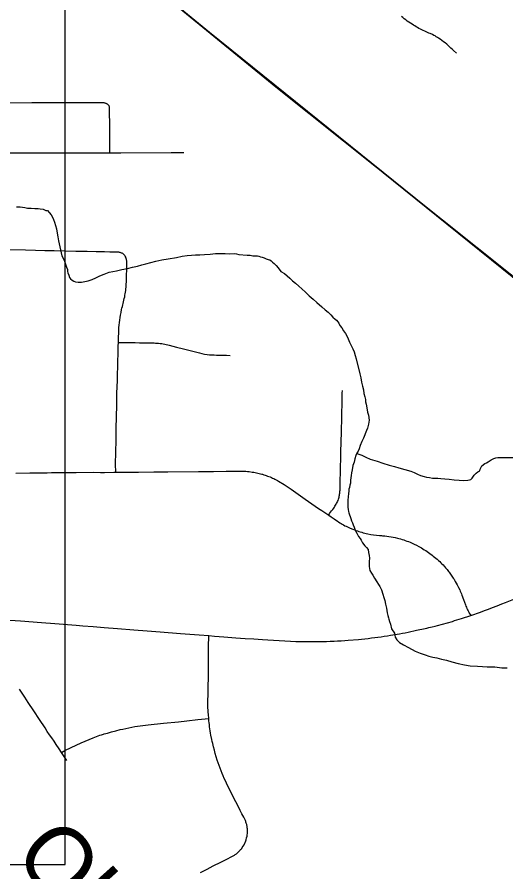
# Model space of a CAD drawing. Extents: x -59 to 82, y -3 to 49.
# Drawn here: x -10.284 to -9.578, y 29.913 to 31.148 of the extents above; entities that cross this region are included whole.
import ezdxf

# ---------------------------------------------------------------- set-up
doc = ezdxf.new("R2010")
doc.units = 0
for name, color, linetype in [('GM_X_City_Street', 7, 'Continuous'), ('GM_X_Corporation', 7, 'Continuous'), ('GM_X_County_Road', 7, 'Continuous'), ('GM_X_Minor_River', 7, 'Continuous'), ('GM_X_Minor_River_Text', 7, 'Continuous'), ('GM_X_Rail_Line', 7, 'Continuous'), ('SH_Data', 7, 'Continuous')]:
    doc.layers.add(name, color=color, linetype=linetype)

msp = doc.modelspace()

# ---------------------------------------------------------------- linework, layer by layer
at = {"layer": 'GM_X_City_Street'}
for points in [[(-9.6491, 31.0961), (-9.6534, 31.0999), (-9.6553, 31.1019), (-9.6573, 31.1037), (-9.6593, 31.1056), (-9.6613, 31.1074), (-9.6634, 31.1091), (-9.6657, 31.111), (-9.668, 31.1128), (-9.6704, 31.1146), (-9.6727, 31.1164), (-9.6751, 31.1181), (-9.6768, 31.1191), (-9.6785, 31.1201), (-9.6802, 31.1211), (-9.682, 31.122), (-9.684, 31.1231), (-9.6873, 31.1246), (-9.6891, 31.1254), (-9.6909, 31.1262), (-9.693, 31.1271), (-9.6951, 31.128), (-9.6973, 31.129), (-9.6994, 31.13), (-9.7014, 31.1311), (-9.7035, 31.1321), (-9.7055, 31.1333), (-9.7075, 31.1344), (-9.7095, 31.1356), (-9.7115, 31.1368), (-9.7135, 31.1381), (-9.7158, 31.1396), (-9.718, 31.1411), (-9.7203, 31.1427), (-9.7225, 31.1443), (-9.7247, 31.1459), (-9.7269, 31.1476), (-9.7289, 31.1492)], [(-10.5543, 31.0172), (-10.5447, 31.0192), (-10.5338, 31.0214), (-10.5295, 31.0223), (-10.5258, 31.023), (-10.5221, 31.0235), (-10.5141, 31.0242), (-10.5077, 31.0244), (-10.4871, 31.0242), (-10.4598, 31.0244), (-10.426, 31.0246), (-10.3982, 31.0245), (-10.3426, 31.0246), (-10.2628, 31.0247), (-10.2209, 31.0251), (-10.1864, 31.025), (-10.1698, 31.0249), (-10.1587, 31.0247), (-10.1578, 31.0245), (-10.1566, 31.0241)], [(-10.1503, 30.9524), (-10.1501, 30.9876), (-10.1504, 31.0161), (-10.1506, 31.0178), (-10.1507, 31.0184), (-10.1508, 31.0189), (-10.151, 31.0194), (-10.1512, 31.0199), (-10.1515, 31.0204), (-10.1518, 31.0208), (-10.1521, 31.0213), (-10.1525, 31.0217), (-10.1529, 31.0221), (-10.1533, 31.0224), (-10.1538, 31.0227), (-10.1547, 31.0232), (-10.1566, 31.0241)], [(-10.5062, 30.9516), (-10.4528, 30.9514), (-10.4337, 30.9516), (-10.3962, 30.9517), (-10.3595, 30.9519), (-10.332, 30.952), (-10.3035, 30.9522), (-10.1678, 30.9523), (-10.1503, 30.9524), (-10.1344, 30.9523), (-10.0615, 30.9525), (-10.0433, 30.9527)], [(-10.3031, 30.8123), (-10.272, 30.8117), (-10.2576, 30.8114), (-10.2442, 30.8111), (-10.2304, 30.8108), (-10.215, 30.8105), (-10.1995, 30.8102), (-10.183, 30.8099), (-10.1701, 30.8096), (-10.1634, 30.8094), (-10.1579, 30.8093), (-10.1501, 30.8092), (-10.1435, 30.8092), (-10.1385, 30.809), (-10.1375, 30.8088), (-10.1366, 30.8086), (-10.1356, 30.8084), (-10.1346, 30.8081), (-10.1337, 30.8077), (-10.1328, 30.8074), (-10.1319, 30.8069), (-10.1313, 30.8066), (-10.1303, 30.8058), (-10.1293, 30.8048), (-10.1285, 30.8038), (-10.1278, 30.8027)], [(-10.1416, 30.4905), (-10.1418, 30.5018), (-10.1412, 30.5368), (-10.1409, 30.5537), (-10.1405, 30.5706), (-10.1401, 30.5875), (-10.1398, 30.6048), (-10.1394, 30.6138), (-10.1391, 30.6232), (-10.1389, 30.6327), (-10.1387, 30.6421), (-10.1385, 30.6515), (-10.1383, 30.661), (-10.1381, 30.6649), (-10.138, 30.6689), (-10.1379, 30.6728), (-10.1378, 30.6778), (-10.1371, 30.6996), (-10.1367, 30.7032), (-10.1362, 30.7068), (-10.1357, 30.7104), (-10.1351, 30.7139), (-10.1346, 30.7175), (-10.1339, 30.7211), (-10.1331, 30.7255), (-10.1326, 30.7277), (-10.132, 30.73), (-10.1315, 30.7322), (-10.1308, 30.7345), (-10.1303, 30.7368), (-10.1297, 30.7392), (-10.1292, 30.7416), (-10.1287, 30.7439), (-10.1283, 30.7463), (-10.128, 30.7483), (-10.1276, 30.7507), (-10.1272, 30.7531), (-10.127, 30.7556), (-10.1267, 30.758), (-10.1265, 30.7605), (-10.1263, 30.7629), (-10.1262, 30.7654), (-10.1261, 30.7679), (-10.1259, 30.7762), (-10.1258, 30.7821), (-10.1257, 30.788), (-10.1255, 30.7939), (-10.1256, 30.795), (-10.1258, 30.796), (-10.1259, 30.7971), (-10.1262, 30.7981), (-10.1264, 30.7992), (-10.1269, 30.8008), (-10.1272, 30.8014), (-10.1278, 30.8027)], [(-10.1378, 30.6778), (-10.1317, 30.6779), (-10.1135, 30.6778), (-10.1074, 30.6777), (-10.1014, 30.6776), (-10.0953, 30.6774), (-10.0863, 30.6773), (-10.0841, 30.6772), (-10.0818, 30.677), (-10.0796, 30.6768), (-10.0774, 30.6766), (-10.0751, 30.6763), (-10.0646, 30.6739), (-10.054, 30.6714), (-10.0435, 30.6689), (-10.0397, 30.6678), (-10.036, 30.6668), (-10.0322, 30.6658), (-10.0284, 30.6648), (-10.0246, 30.6639), (-10.0208, 30.663), (-10.017, 30.6621), (-10.0132, 30.6613), (-10.0094, 30.6606), (-10.006, 30.6603), (-10.0027, 30.6601), (-9.9993, 30.6599), (-9.9959, 30.6597), (-9.9925, 30.6596), (-9.9837, 30.6595), (-9.9816, 30.6594), (-9.9764, 30.6593)], [(-9.8339, 30.4284), (-9.8325, 30.4305), (-9.8311, 30.4325), (-9.8296, 30.4346), (-9.8281, 30.4366), (-9.8265, 30.4386), (-9.8256, 30.4399), (-9.8248, 30.4412), (-9.8239, 30.4426), (-9.8232, 30.444), (-9.8224, 30.4454), (-9.8217, 30.4468), (-9.8211, 30.4483), (-9.8204, 30.4497), (-9.8199, 30.4512), (-9.8193, 30.4527), (-9.8189, 30.4542), (-9.8186, 30.4556), (-9.8183, 30.4571), (-9.8181, 30.4585), (-9.8179, 30.46), (-9.8177, 30.4615), (-9.8176, 30.4629), (-9.8175, 30.4644), (-9.8172, 30.4742), (-9.8171, 30.4809), (-9.817, 30.4875), (-9.8166, 30.5006), (-9.8165, 30.5072), (-9.8163, 30.5138), (-9.8162, 30.5165), (-9.8163, 30.5199), (-9.8155, 30.5483), (-9.8151, 30.5707), (-9.8144, 30.5946), (-9.8142, 30.6047), (-9.8141, 30.6087)], [(-10.2858, 30.4892), (-10.2655, 30.4893), (-10.2563, 30.4894), (-10.2471, 30.4895), (-10.2408, 30.4897), (-10.2344, 30.4898), (-10.2281, 30.4899), (-10.2071, 30.4901), (-10.199, 30.4901), (-10.1734, 30.4903), (-10.1636, 30.4901), (-10.158, 30.4902), (-10.1445, 30.4905), (-10.1416, 30.4905), (-10.1085, 30.4907), (-10.0865, 30.4908), (-10.0663, 30.491), (-10.022, 30.4914), (-10.0003, 30.4916), (-9.9818, 30.4918), (-9.9613, 30.492), (-9.9563, 30.4919), (-9.9538, 30.4917), (-9.9513, 30.4915), (-9.9489, 30.4913), (-9.9444, 30.4907), (-9.9423, 30.4904), (-9.9403, 30.49), (-9.9383, 30.4896), (-9.9363, 30.4892), (-9.9344, 30.4887), (-9.9324, 30.4882), (-9.9306, 30.4877), (-9.9295, 30.4874), (-9.9277, 30.4867), (-9.9258, 30.4862), (-9.924, 30.4855), (-9.9222, 30.4849), (-9.9203, 30.4842), (-9.9185, 30.4835), (-9.9167, 30.4827), (-9.915, 30.4819), (-9.9132, 30.4811), (-9.9115, 30.4802), (-9.9097, 30.4794), (-9.908, 30.4784), (-9.9063, 30.4775), (-9.8983, 30.4726), (-9.8881, 30.4657), (-9.8781, 30.4586), (-9.8679, 30.4515), (-9.8581, 30.4448), (-9.8533, 30.4414), (-9.8484, 30.438), (-9.8439, 30.4351), (-9.8393, 30.432), (-9.8339, 30.4284), (-9.8303, 30.4259), (-9.8259, 30.4228), (-9.8214, 30.4196), (-9.8197, 30.4185), (-9.8179, 30.4173), (-9.8161, 30.4162), (-9.8143, 30.4152), (-9.8124, 30.4141), (-9.8105, 30.4131), (-9.8086, 30.4122), (-9.8067, 30.4113), (-9.8048, 30.4104), (-9.8029, 30.4096), (-9.7988, 30.4079), (-9.7968, 30.407), (-9.7947, 30.4062), (-9.7925, 30.4055), (-9.7904, 30.4048), (-9.7883, 30.4041), (-9.7861, 30.4035), (-9.784, 30.4029), (-9.7818, 30.4024), (-9.7796, 30.4019), (-9.7774, 30.4014), (-9.7732, 30.4004), (-9.7691, 30.3998), (-9.7649, 30.3995), (-9.7607, 30.399), (-9.7574, 30.3987), (-9.756, 30.3986), (-9.7529, 30.3983), (-9.7499, 30.3979), (-9.7468, 30.3974), (-9.7438, 30.3969), (-9.7408, 30.3964), (-9.7378, 30.3958), (-9.7347, 30.3952), (-9.7324, 30.3946), (-9.7301, 30.3939), (-9.7278, 30.3932), (-9.7255, 30.3925), (-9.7232, 30.3917), (-9.7209, 30.3909), (-9.7186, 30.3901), (-9.7164, 30.3892), (-9.7142, 30.3883), (-9.7105, 30.3865), (-9.7069, 30.3847), (-9.7034, 30.3829), (-9.6998, 30.381), (-9.6977, 30.3797), (-9.6957, 30.3784), (-9.6936, 30.3771), (-9.6916, 30.3757), (-9.6896, 30.3744), (-9.6876, 30.3729), (-9.6843, 30.3704), (-9.6827, 30.3692), (-9.6808, 30.3677), (-9.6789, 30.3661), (-9.6771, 30.3645), (-9.6752, 30.3628), (-9.6734, 30.3611), (-9.6718, 30.3596), (-9.6703, 30.358), (-9.6687, 30.3563), (-9.6672, 30.3547), (-9.6661, 30.3535), (-9.665, 30.3522), (-9.6639, 30.3509), (-9.6628, 30.3496), (-9.6618, 30.3483), (-9.6607, 30.347), (-9.6597, 30.3457), (-9.6587, 30.3443), (-9.6577, 30.3429), (-9.6567, 30.3416), (-9.6558, 30.3401), (-9.6548, 30.3387), (-9.6538, 30.3372), (-9.6528, 30.3357), (-9.6519, 30.3342), (-9.651, 30.3326), (-9.6482, 30.3275), (-9.6464, 30.3239), (-9.6445, 30.3202), (-9.6437, 30.3183), (-9.6428, 30.3164), (-9.642, 30.3145), (-9.6413, 30.3125), (-9.6392, 30.3066), (-9.6378, 30.3026), (-9.6364, 30.2986), (-9.6357, 30.2968), (-9.635, 30.2951), (-9.6342, 30.2933), (-9.6334, 30.2916), (-9.6325, 30.2899), (-9.6316, 30.2882), (-9.6307, 30.2865), (-9.6297, 30.2849), (-9.6287, 30.2832)], [(-9.9574, 29.9496), (-9.9562, 29.9517), (-9.9556, 29.9528), (-9.9551, 29.9539), (-9.9546, 29.955), (-9.9536, 29.9577), (-9.9532, 29.959), (-9.9525, 29.9617), (-9.9519, 29.9644), (-9.9517, 29.9658), (-9.9514, 29.9686), (-9.9513, 29.97), (-9.9514, 29.9748), (-9.9515, 29.9761), (-9.9516, 29.9773), (-9.9518, 29.9785), (-9.9521, 29.9797), (-9.9523, 29.9809), (-9.9527, 29.9821), (-9.953, 29.9832), (-9.9534, 29.9844), (-9.9538, 29.9855), (-9.9543, 29.9867), (-9.9567, 29.9916), (-9.9592, 29.9966), (-9.9617, 30.0015), (-9.9643, 30.0064), (-9.9718, 30.0213), (-9.9815, 30.0409), (-9.9831, 30.0443), (-9.9847, 30.0477), (-9.9862, 30.0512), (-9.9877, 30.0546), (-9.9892, 30.0585), (-9.9907, 30.0624), (-9.9921, 30.0663), (-9.9935, 30.0703), (-9.9949, 30.0742), (-9.9963, 30.0789), (-9.9977, 30.0837), (-9.999, 30.0884), (-10.0002, 30.0932), (-10.0014, 30.098), (-10.0021, 30.101), (-10.0028, 30.104), (-10.004, 30.1101), (-10.0045, 30.1132), (-10.005, 30.1163), (-10.0059, 30.1224), (-10.0063, 30.1255), (-10.0067, 30.1283), (-10.007, 30.1311), (-10.0073, 30.1344), (-10.0078, 30.1402), (-10.008, 30.1434), (-10.0081, 30.1466), (-10.0083, 30.1497), (-10.0083, 30.1529), (-10.0078, 30.1983), (-10.0077, 30.2257), (-10.0075, 30.2373), (-10.0073, 30.2542)], [(-10.2121, 30.0736), (-10.2199, 30.0853), (-10.2235, 30.0907), (-10.2275, 30.0967), (-10.2308, 30.1014), (-10.234, 30.1062), (-10.2373, 30.1109), (-10.2405, 30.1157), (-10.2436, 30.1206), (-10.2518, 30.1329), (-10.26, 30.1453), (-10.2682, 30.1576), (-10.273, 30.165), (-10.2807, 30.1768)], [(-10.2199, 30.0853), (-10.215, 30.0881), (-10.2061, 30.0925), (-10.1916, 30.0992), (-10.1742, 30.1063), (-10.1717, 30.1073), (-10.1693, 30.1083), (-10.1669, 30.1092), (-10.1644, 30.11), (-10.162, 30.1108), (-10.1595, 30.1116), (-10.1581, 30.112), (-10.1535, 30.1133), (-10.1475, 30.1149), (-10.1414, 30.1166), (-10.1354, 30.1182), (-10.1312, 30.1191), (-10.1269, 30.1201), (-10.1226, 30.1209), (-10.1183, 30.1218), (-10.114, 30.1226), (-10.1102, 30.1231), (-10.1063, 30.1237), (-10.1025, 30.1242), (-10.0987, 30.1247), (-10.0949, 30.1252), (-10.0727, 30.1274), (-10.0509, 30.1297), (-10.0388, 30.131), (-10.023, 30.1327), (-10.0073, 30.1344)], [(-10.0189, 29.9119), (-10.0094, 29.9167), (-10.0006, 29.9212), (-9.9898, 29.9267), (-9.9803, 29.9314), (-9.9749, 29.9341), (-9.9728, 29.9351), (-9.9718, 29.9357), (-9.9708, 29.9363), (-9.9698, 29.9369), (-9.9689, 29.9375), (-9.968, 29.9382), (-9.967, 29.9389), (-9.9662, 29.9397), (-9.9645, 29.9413), (-9.9629, 29.9429), (-9.962, 29.9438), (-9.9612, 29.9447), (-9.9604, 29.9456), (-9.9596, 29.9466), (-9.9588, 29.9476), (-9.9574, 29.9496)]]:
    msp.add_lwpolyline(points, dxfattribs=at)
at = {"layer": 'GM_X_Corporation'}
for points in [[(-10.099, 31.2029), (-10.0062, 31.1263), (-9.2557, 30.5209), (-8.5916, 29.9891), (-8.5646, 29.9676), (-8.5518, 29.9565), (-8.5355, 29.9409), (-8.5146, 29.9208), (-8.4956, 29.9007), (-8.4738, 29.8757), (-8.4446, 29.8425), (-8.3984, 29.7816), (-8.3433, 29.7075), (-8.34, 30.4034), (-8.3365, 30.9089), (-8.35, 31.6372)], [(-8.4956, 29.9007), (-8.5146, 29.9208), (-8.5355, 29.9409), (-8.5518, 29.9565), (-8.5646, 29.9676), (-8.5916, 29.9891), (-9.2557, 30.5209), (-10.0062, 31.1263), (-10.099, 31.2029)]]:
    msp.add_lwpolyline(points, dxfattribs=at)
at = {"layer": 'GM_X_County_Road'}
msp.add_lwpolyline([(-10.3028, 30.2772), (-10.2794, 30.2754), (-10.2491, 30.273), (-10.2295, 30.2717), (-10.199, 30.2693), (-10.1891, 30.2685), (-10.1743, 30.2674), (-10.1581, 30.266), (-10.1389, 30.2645), (-10.1153, 30.2627), (-10.096, 30.2612), (-10.0775, 30.2598), (-10.0482, 30.2574), (-10.0212, 30.2552), (-10.0073, 30.2542), (-9.9989, 30.2535), (-9.9852, 30.2524), (-9.968, 30.2511), (-9.9547, 30.2501), (-9.9419, 30.2495), (-9.9297, 30.2486), (-9.9216, 30.248), (-9.9135, 30.2474), (-9.9054, 30.2469), (-9.8973, 30.2464), (-9.8892, 30.246), (-9.8814, 30.2458), (-9.8737, 30.2457), (-9.866, 30.2455), (-9.8582, 30.2455), (-9.8475, 30.2456), (-9.8422, 30.2457), (-9.8369, 30.2458), (-9.8316, 30.246), (-9.8262, 30.2463), (-9.8211, 30.2465), (-9.8159, 30.2468), (-9.8108, 30.2471), (-9.8057, 30.2475), (-9.791, 30.2487), (-9.7863, 30.2491), (-9.7816, 30.2496), (-9.7768, 30.2502), (-9.7721, 30.2508), (-9.7674, 30.2514), (-9.7628, 30.252), (-9.7582, 30.2526), (-9.7536, 30.2533), (-9.749, 30.254), (-9.7444, 30.2547), (-9.7315, 30.2568), (-9.7274, 30.2576), (-9.7233, 30.2584), (-9.7191, 30.2592), (-9.715, 30.26), (-9.7109, 30.2609), (-9.7068, 30.2619), (-9.7044, 30.2623), (-9.702, 30.2628), (-9.6995, 30.2634), (-9.6971, 30.2639), (-9.6947, 30.2644), (-9.6923, 30.265), (-9.6892, 30.2657), (-9.6843, 30.2669), (-9.6798, 30.268), (-9.6767, 30.2688), (-9.6552, 30.2748), (-9.6519, 30.2758), (-9.6486, 30.2768), (-9.6452, 30.2779), (-9.6419, 30.2789), (-9.6287, 30.2832), (-9.6143, 30.2882), (-9.6086, 30.2903), (-9.6028, 30.2925), (-9.5972, 30.2947), (-9.5906, 30.2973), (-9.5836, 30.3), (-9.5783, 30.3022), (-9.5617, 30.309)], dxfattribs=at)
at = {"layer": 'GM_X_Minor_River'}
for points in [[(-10.2852, 30.8741), (-10.2826, 30.8741), (-10.2795, 30.8742), (-10.2761, 30.8735), (-10.273, 30.8731), (-10.2692, 30.8724), (-10.2639, 30.8721), (-10.2586, 30.8718), (-10.2555, 30.8715), (-10.2536, 30.8715), (-10.2506, 30.8712), (-10.2464, 30.8705), (-10.2425, 30.869), (-10.2403, 30.8687), (-10.2376, 30.8661), (-10.2348, 30.8623), (-10.2329, 30.8593), (-10.2317, 30.8559), (-10.2301, 30.8517), (-10.2285, 30.8472), (-10.2273, 30.8422), (-10.2264, 30.8362), (-10.2252, 30.8305), (-10.2243, 30.8248), (-10.2194, 30.8032), (-10.2163, 30.7971), (-10.2143, 30.7911), (-10.2127, 30.7869), (-10.2115, 30.7835), (-10.2111, 30.7805), (-10.2106, 30.7786), (-10.2095, 30.7751), (-10.2083, 30.7721), (-10.2071, 30.7702), (-10.2044, 30.768), (-10.2021, 30.7665), (-10.1998, 30.7658), (-10.196, 30.7651), (-10.191, 30.7651), (-10.1865, 30.766), (-10.1816, 30.7672), (-10.1759, 30.7692), (-10.1702, 30.7715), (-10.1646, 30.7743), (-10.1581, 30.7767), (-10.151, 30.7794), (-10.1407, 30.7815), (-10.1328, 30.7835), (-10.1248, 30.7851), (-10.1172, 30.7868), (-10.1104, 30.7884), (-10.104, 30.79), (-10.0979, 30.7916), (-10.0911, 30.7936), (-10.0839, 30.7956), (-10.0752, 30.7973), (-10.0657, 30.799), (-10.0536, 30.801), (-10.0456, 30.8027), (-10.0384, 30.8035), (-10.0319, 30.804), (-10.0262, 30.8049), (-10.0202, 30.8049), (-10.0133, 30.805), (-10.0053, 30.8055)], [(-10.0053, 30.8055), (-9.9974, 30.8064), (-9.9901, 30.8065), (-9.9833, 30.8066), (-9.9768, 30.8063), (-9.9707, 30.8064), (-9.9669, 30.8061), (-9.9635, 30.8054), (-9.9517, 30.8044), (-9.9475, 30.8041), (-9.9433, 30.8034), (-9.9395, 30.8031), (-9.9368, 30.8031), (-9.9349, 30.8028), (-9.9326, 30.802), (-9.93, 30.8013), (-9.9273, 30.8002), (-9.9242, 30.7991), (-9.9215, 30.798), (-9.9189, 30.7973), (-9.9169, 30.7962), (-9.915, 30.7943), (-9.9127, 30.7921), (-9.91, 30.7891), (-9.9069, 30.7857), (-9.903, 30.7808), (-9.8976, 30.7775), (-9.8938, 30.7741), (-9.8899, 30.7711), (-9.886, 30.7673), (-9.8818, 30.7636), (-9.8772, 30.7595), (-9.8725, 30.7554), (-9.8675, 30.7505), (-9.8621, 30.7456), (-9.8563, 30.7408), (-9.8509, 30.7359), (-9.844, 30.7295), (-9.839, 30.7254), (-9.8347, 30.7217), (-9.8309, 30.7179), (-9.8278, 30.7146), (-9.8247, 30.7119), (-9.8224, 30.7101), (-9.8208, 30.7078), (-9.8192, 30.7059), (-9.8177, 30.7025), (-9.8149, 30.6991), (-9.8126, 30.6946), (-9.8095, 30.6909), (-9.8075, 30.6875), (-9.8059, 30.6833), (-9.8036, 30.6784), (-9.8016, 30.6735), (-9.7992, 30.6689), (-9.7973, 30.6644), (-9.7957, 30.6591), (-9.7941, 30.6542), (-9.7888, 30.6326), (-9.7875, 30.6269), (-9.7863, 30.6208), (-9.7851, 30.6147), (-9.7838, 30.6094), (-9.783, 30.6041), (-9.7818, 30.5992), (-9.7809, 30.5954), (-9.7805, 30.5923), (-9.7797, 30.5886), (-9.7788, 30.5836), (-9.7776, 30.5772), (-9.7764, 30.573), (-9.7755, 30.5658), (-9.7762, 30.5597), (-9.7776, 30.5543), (-9.7794, 30.5505), (-9.7838, 30.5394), (-9.786, 30.5348), (-9.7886, 30.5291), (-9.79, 30.5241), (-9.7915, 30.5206), (-9.793, 30.518), (-9.7945, 30.5145), (-9.7959, 30.5099), (-9.7973, 30.505), (-9.7988, 30.5), (-9.7998, 30.4939), (-9.8009, 30.4893), (-9.8016, 30.4855), (-9.8022, 30.479), (-9.8026, 30.4748), (-9.8033, 30.4718), (-9.804, 30.4683), (-9.8047, 30.4657), (-9.805, 30.463), (-9.8054, 30.4596), (-9.8057, 30.4546), (-9.806, 30.45), (-9.8063, 30.4466), (-9.8062, 30.4424), (-9.8062, 30.4398), (-9.8057, 30.4363)], [(-9.7932, 30.5175), (-9.7861, 30.515), (-9.7803, 30.5124), (-9.7742, 30.5091), (-9.7639, 30.5062), (-9.7555, 30.5033), (-9.7467, 30.5008), (-9.739, 30.4986), (-9.7326, 30.4968), (-9.7154, 30.4917), (-9.7104, 30.4899), (-9.7058, 30.4877), (-9.7012, 30.4858), (-9.6958, 30.4844), (-9.6924, 30.4833), (-9.6882, 30.4826), (-9.684, 30.4819), (-9.6806, 30.4816), (-9.6764, 30.4816), (-9.6718, 30.4813), (-9.6661, 30.481), (-9.6596, 30.4804), (-9.6524, 30.4793), (-9.6452, 30.4787), (-9.6391, 30.4784), (-9.633, 30.4788), (-9.6303, 30.4796), (-9.6284, 30.48), (-9.6266, 30.4816), (-9.6236, 30.4862), (-9.621, 30.4889), (-9.6184, 30.4909), (-9.6157, 30.4924), (-9.615, 30.4947), (-9.6124, 30.4997), (-9.6083, 30.5028), (-9.606, 30.504), (-9.6034, 30.5055), (-9.5992, 30.5083), (-9.5974, 30.5094), (-9.5955, 30.5102), (-9.5924, 30.511), (-9.5894, 30.5118), (-9.5871, 30.5119), (-9.5848, 30.5119), (-9.5822, 30.5119), (-9.5784, 30.5116), (-9.5609, 30.5119)], [(-9.8057, 30.4363), (-9.8053, 30.4337), (-9.8049, 30.4318), (-9.8021, 30.4235), (-9.8009, 30.4201), (-9.7997, 30.417), (-9.7985, 30.4144), (-9.7973, 30.411), (-9.7957, 30.4064), (-9.793, 30.4023), (-9.7906, 30.3974), (-9.7883, 30.3947), (-9.7871, 30.3921), (-9.7848, 30.3883), (-9.7817, 30.3842), (-9.7794, 30.3816), (-9.777, 30.3786), (-9.7766, 30.3744), (-9.7754, 30.3702), (-9.7749, 30.366), (-9.7756, 30.3615), (-9.7755, 30.3542), (-9.7743, 30.3485), (-9.7719, 30.3444), (-9.77, 30.3414), (-9.7676, 30.3372), (-9.7645, 30.3319), (-9.7618, 30.3282), (-9.7598, 30.3252), (-9.7578, 30.3202), (-9.7558, 30.3142), (-9.7542, 30.3093), (-9.7526, 30.3047), (-9.7518, 30.2998), (-9.7505, 30.2937), (-9.7493, 30.2873), (-9.7485, 30.2831), (-9.7477, 30.2801), (-9.7472, 30.2778), (-9.7461, 30.2744), (-9.7448, 30.2706), (-9.7432, 30.2641), (-9.7389, 30.2577), (-9.7377, 30.2517), (-9.7354, 30.2479), (-9.7315, 30.2441), (-9.7257, 30.2408), (-9.7188, 30.2371), (-9.7088, 30.2319), (-9.7016, 30.2286), (-9.6947, 30.2264), (-9.689, 30.2246), (-9.6832, 30.2232), (-9.6775, 30.2221), (-9.671, 30.2203), (-9.6638, 30.2189), (-9.6561, 30.2163), (-9.6469, 30.2138), (-9.6378, 30.2117), (-9.6294, 30.2106), (-9.6191, 30.21), (-9.6115, 30.2094), (-9.605, 30.2091), (-9.6005, 30.2092), (-9.597, 30.2092), (-9.594, 30.2089), (-9.5906, 30.2085), (-9.5871, 30.2082), (-9.5837, 30.2075), (-9.5799, 30.2076), (-9.5761, 30.2076)]]:
    msp.add_lwpolyline(points, dxfattribs=at)
at = {"layer": 'GM_X_Rail_Line'}
msp.add_lwpolyline([(-8.2786, 29.6242), (-8.3992, 29.7882), (-8.4918, 29.9), (-8.5854, 29.9867), (-8.9921, 30.3141), (-9.9103, 31.0469), (-10.0446, 31.1572), (-10.1422, 31.2404), (-10.2133, 31.3257), (-10.2646, 31.4067), (-10.3268, 31.5179), (-10.4449, 31.8017), (-10.6772, 32.4056), (-10.9671, 33.0885), (-11.017, 33.1805), (-11.0615, 33.2278), (-11.0658, 33.2323)], dxfattribs=at)
at = {"layer": 'SH_Data'}
msp.add_lwpolyline([(-13.6145, 29.9234), (-10.2145, 29.9234), (-10.2145, 33.3234), (-13.6145, 33.3234)], close=True, dxfattribs=at)

# ---------------------------------------------------------------- texts
at = {"layer": 'GM_X_Minor_River_Text'}
msp.add_text('Ohio', height=0.09475, rotation=311.9779, dxfattribs=at).set_placement((-10.2915, 29.9349))

doc.saveas('drawing.dxf')
